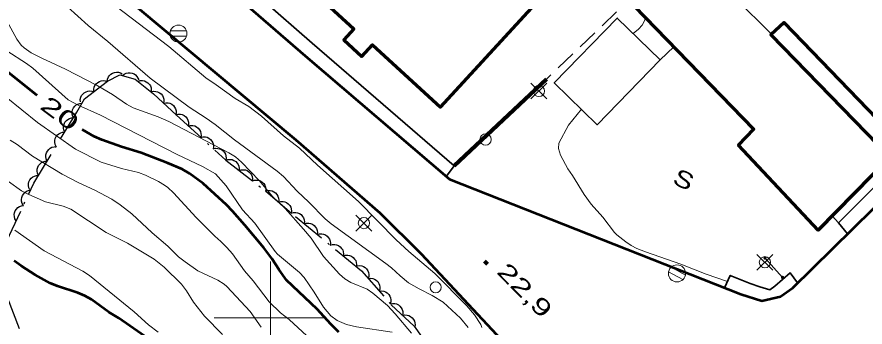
# Model space of a CAD drawing. Extents: x 356765 to 358572, y 5103174 to 5104650.
# Drawn here: x 357777.4 to 357853, y 5103499.2 to 5103526.8 of the extents above; entities that cross this region are included whole.
import ezdxf
from ezdxf.enums import TextEntityAlignment as Align

# ---------------------------------------------------------------- set-up
doc = ezdxf.new("R2010")
doc.units = 0
doc.header["$LTSCALE"] = 0.6
doc.linetypes.add('DOT_DASHED', pattern=[7.7, 5, -1.2, 0.3, -1.2])
doc.linetypes.add('MEDIUM_DASHED', pattern=[4.5, 3, -1.5])
for name, color, linetype, lineweight in [('1', 7, 'Continuous', 53), ('2', 7, 'Continuous', 13), ('21', 7, 'Continuous', 53), ('22', 7, 'Continuous', 35), ('3', 7, 'Continuous', 140), ('31', 7, 'Continuous', 70), ('36', 7, 'Continuous', 13), ('37', 7, 'Continuous', 13), ('44', 7, 'Continuous', 25), ('52', 7, 'Continuous', 13), ('61', 7, 'Continuous', 13)]:
    doc.layers.add(name, color=color, linetype=linetype, lineweight=lineweight)

msp = doc.modelspace()

# ---------------------------------------------------------------- linework, layer by layer
at = {"layer": '1'}
for points in [[(357779.24, 5103519.76), (357776.67, 5103521.83)], [(357806.11, 5103498.71), (357805.39, 5103499.42), (357804.16, 5103500.76), (357801.44, 5103503.34), (357800.78, 5103504.26), (357800.14, 5103505.26), (357799.43, 5103506.22), (357797.73, 5103508.25), (357796.63, 5103509.48), (357796.09, 5103510.03), (357794.01, 5103511.93), (357792.81, 5103512.83), (357792.15, 5103513.21), (357790.87, 5103513.76), (357788.49, 5103514.66), (357786.73, 5103515.2), (357784.98, 5103515.82), (357784.32, 5103516.13), (357783.23, 5103516.76)], [(357789.15, 5103498.13), (357786.49, 5103499.96), (357785.61, 5103500.51), (357784.07, 5103501.61), (357783.47, 5103501.95), (357782.84, 5103502.22), (357781.03, 5103502.8), (357780.39, 5103503.09), (357779.06, 5103503.83), (357777.81, 5103504.62), (357777.18, 5103505.05)]]:
    msp.add_lwpolyline(points, dxfattribs=at)
at = {"layer": '2'}
for points in [[(357780.08, 5103529.36), (357783.77, 5103526.01), (357785.53, 5103524.57), (357789.28, 5103521.3), (357792.76, 5103518.72), (357794.28, 5103517.76), (357795.09, 5103517.18), (357796.81, 5103515.83), (357800.62, 5103513.03), (357801.18, 5103512.55), (357802.4, 5103511.26), (357803.44, 5103510.29), (357804.87, 5103508.8), (357805.42, 5103508.34), (357810.27, 5103504.84), (357810.8, 5103504.43), (357811.55, 5103503.72), (357812.3, 5103503.11), (357813.25, 5103502.57), (357814.42, 5103501.99), (357815.39, 5103501.38), (357816.94, 5103499.97), (357817.63, 5103499.13)], [(357818.83, 5103499.13), (357818.74, 5103499.4), (357818.17, 5103500.25), (357817.49, 5103501.07), (357814.64, 5103503.94), (357812.34, 5103505.88), (357811.2, 5103506.92), (357807.86, 5103510.34), (357804.2, 5103513.58), (357802.59, 5103515.08), (357801.17, 5103516.19), (357799.21, 5103517.92), (357798.08, 5103518.79), (357796.86, 5103519.51), (357795.18, 5103520.73), (357794.26, 5103521.33), (357790.95, 5103524.13), (357786.25, 5103527.72)], [(357812.58, 5103498.62), (357811.12, 5103500.34), (357810.42, 5103501.09), (357809.12, 5103502.18), (357808.62, 5103502.53), (357807.16, 5103503.13), (357806.63, 5103503.46), (357806.16, 5103503.88), (357804.73, 5103505.46), (357803.62, 5103507.08), (357802.95, 5103507.88), (357801.31, 5103509.71), (357800.19, 5103510.79), (357799.02, 5103512.19), (357797.43, 5103513.83), (357796.9, 5103514.3), (357796.31, 5103514.66), (357790.97, 5103517.46), (357790.01, 5103517.88), (357787.77, 5103518.68), (357787.19, 5103519.01), (357785.95, 5103519.86), (357784.57, 5103520.67), (357781.75, 5103522.11), (357779.65, 5103523.09), (357778.71, 5103523.58), (357778.06, 5103524.01), (357777.81, 5103524.25), (357777.43, 5103524.78), (357776.71, 5103526.09)], [(357832.32, 5103525.28), (357832.79, 5103525.67), (357833.1, 5103526.03), (357833.32, 5103526.42), (357833.41, 5103526.71)], [(357810.86, 5103498.71), (357807.67, 5103499.18), (357806.79, 5103499.4), (357805.94, 5103499.76), (357805.38, 5103500.18), (357804.74, 5103500.94), (357803.91, 5103502.29), (357803, 5103503.57), (357802.6, 5103504.01), (357800.63, 5103505.67), (357800.42, 5103505.9), (357798.61, 5103508.42), (357797.53, 5103509.61), (357796.05, 5103511.74), (357795.12, 5103512.79), (357793.97, 5103513.46), (357791.69, 5103514.51), (357784.88, 5103518.03), (357782.87, 5103518.91), (357782, 5103519.38), (357778.83, 5103522.21), (357778.29, 5103522.61), (357776.53, 5103523.73)], [(357804.4, 5103497.32), (357801.67, 5103499.83), (357800.91, 5103500.45), (357799.9, 5103501.42), (357798.46, 5103503.28), (357797.7, 5103504.16), (357796.62, 5103505.68), (357796.11, 5103506.26), (357795.59, 5103506.79), (357795.04, 5103507.26), (357793.4, 5103508.91), (357791.37, 5103511.11), (357790.87, 5103511.59), (357790.58, 5103511.8), (357790.04, 5103512.12), (357788.89, 5103512.69), (357788.25, 5103512.91), (357786.73, 5103513.28), (357784.92, 5103513.84), (357782.65, 5103515), (357779.27, 5103517.38), (357776.46, 5103519.63)], [(357840.71, 5103503.23), (357838.81, 5103503.88), (357836.56, 5103504.76), (357833.4, 5103505.86), (357832.63, 5103506.17), (357832.13, 5103506.43), (357831.65, 5103506.75), (357830.87, 5103507.38), (357830.66, 5103507.59), (357829.61, 5103508.94), (357828.58, 5103510.09), (357827.96, 5103510.95), (357826.91, 5103512.65), (357826.48, 5103513.24), (357825.84, 5103514.45), (357825.67, 5103515.05), (357825.68, 5103515.53), (357826.56, 5103517.13), (357827.7, 5103518.55)], [(357799.17, 5103499.15), (357798.19, 5103500.55), (357796.13, 5103502.79), (357795.89, 5103503), (357795.31, 5103503.34), (357793.55, 5103504.17), (357792.4, 5103504.96), (357791.82, 5103505.42), (357790.87, 5103506.36), (357789.48, 5103507.54), (357787.67, 5103509.23), (357786.63, 5103510.04), (357785.88, 5103510.54), (357784.38, 5103511.36), (357782.95, 5103512.01), (357781.45, 5103512.76), (357778.81, 5103514.38), (357777.44, 5103515.4), (357776.83, 5103515.79)], [(357795.73, 5103498.51), (357794.14, 5103500.13), (357793.14, 5103501.38), (357792.53, 5103502.38), (357792.08, 5103502.98), (357790.55, 5103504.49), (357789.65, 5103505.21), (357787.28, 5103506.63), (357785.39, 5103507.59), (357782.24, 5103509.66), (357781.56, 5103509.92), (357779.97, 5103510.32), (357778.5, 5103510.95), (357777.84, 5103511.29), (357776.67, 5103512.13)], [(357790.01, 5103498.72), (357789.15, 5103499.38), (357787.87, 5103500.53), (357783.88, 5103503.76), (357783.29, 5103504.13), (357779.85, 5103505.94), (357777.23, 5103507.79)]]:
    msp.add_lwpolyline(points, dxfattribs=at)
at = {"layer": '21'}
for points in [[(357609.42, 5103694), (357620.2, 5103685.76), (357630.29, 5103677.74), (357638.22, 5103670.75), (357649.79, 5103660.22), (357666.81, 5103644.4), (357691.49, 5103621.57), (357705.7, 5103608.53), (357720.27, 5103594.97), (357725.87, 5103589.74), (357737.61, 5103580.01), (357753.29, 5103566.65), (357772.09, 5103550.34), (357790.98, 5103533.8), (357803.11, 5103523.29), (357815.96, 5103512.34), (357841.89, 5103502.09), (357843.77, 5103501.5), (357845.45, 5103501.88), (357846.53, 5103502.66), (357866.19, 5103521.97)], [(357727.18, 5103579.66), (357739.94, 5103568.96), (357748.99, 5103561.16), (357753.23, 5103557.51), (357769.06, 5103543.9), (357785.67, 5103529.71), (357802.28, 5103515.82), (357809.74, 5103509.32), (357813.44, 5103505.69), (357820.55, 5103498.05), (357824.21, 5103492.98), (357826.16, 5103489.76), (357827.75, 5103486.04), (357828.17, 5103484.17), (357828.46, 5103482.71), (357828.59, 5103481), (357828.35, 5103479.87), (357827.72, 5103478.51), (357826.39, 5103476.07), (357811.09, 5103450.11), (357800.54, 5103432.03), (357790.27, 5103414.46), (357780.85, 5103398.59), (357773.84, 5103386.53)]]:
    msp.add_lwpolyline(points, dxfattribs=at)
at = {"layer": '22'}
for points in [[(357659.7, 5103652.78), (357665.41, 5103647.53), (357669.64, 5103643.66), (357670.81, 5103642.56), (357696.61, 5103618.59), (357708.41, 5103607.76), (357715.96, 5103600.61), (357724.74, 5103592.51), (357730.9, 5103587.2), (357739.74, 5103579.8), (357753.98, 5103567.42), (357773.1, 5103551.11), (357784.52, 5103541.16), (357787.76, 5103538.34), (357790.44, 5103536.01), (357803.72, 5103524.43), (357816.37, 5103513.51), (357815.68, 5103512.58)], [(357851.41, 5103507.46), (357850.59, 5103508.44), (357865.78, 5103523.57), (357866.7, 5103522.49)], [(357840.44, 5103502.66), (357840.96, 5103503.76), (357842.72, 5103503.05), (357843.59, 5103502.74), (357844.48, 5103502.49), (357844.94, 5103502.8), (357846.31, 5103503.99), (357846.95, 5103503.1)]]:
    msp.add_lwpolyline(points, dxfattribs=at)
at = {"layer": '3'}
msp.add_line((357819.07, 5103505.04), (357819.35, 5103504.76), dxfattribs=at)
at = {"layer": '31', "lineweight": 13}
msp.add_line((357844.64, 5103525.23), (357837.35, 5103532.46), dxfattribs=at)
at = {"layer": '31'}
for points in [[(357849.05, 5103540.66), (357864, 5103525.22), (357855.78, 5103517.34), (357854.76, 5103518.38), (357854.06, 5103517.7), (357845.77, 5103526.26), (357844.58, 5103525.18), (357855.16, 5103514.29), (357848.78, 5103507.8), (357841.68, 5103515.34), (357843.05, 5103516.78), (357832.44, 5103527.71), (357838.53, 5103533.68), (357840.18, 5103532), (357849.05, 5103540.66)], [(357813.04, 5103537.41), (357804.63, 5103528.26), (357807.43, 5103525.69), (357806.54, 5103524.73), (357808.16, 5103523.25), (357809.1, 5103524.27), (357815.15, 5103518.72), (357824.63, 5103529.04), (357823.32, 5103530.24), (357822.19, 5103529.01), (357813.04, 5103537.41)]]:
    msp.add_lwpolyline(points, close=True, dxfattribs=at)
at = {"layer": '31', "lineweight": 35}
msp.add_lwpolyline([(357834.73, 5103522.93), (357829.12, 5103517.17), (357825.29, 5103520.91), (357830.9, 5103526.66), (357834.73, 5103522.93)], close=True, dxfattribs=at)
at = {"layer": '36'}
for p, q in [((357792.53, 5103525.51), (357791.08, 5103525.51)), ((357791.08, 5103525.05), (357792.53, 5103525.05)), ((357824.62, 5103519.46), (357823.21, 5103520.87)), ((357823.21, 5103519.46), (357824.62, 5103520.87)), ((357809.03, 5103507.71), (357807.62, 5103509.12)), ((357807.62, 5103507.71), (357809.03, 5103509.12)), ((357844.75, 5103504.23), (357843.34, 5103505.64)), ((357843.34, 5103504.23), (357844.75, 5103505.64)), ((357836.96, 5103503.8), (357835.69, 5103504.49)), ((357835.47, 5103504.09), (357836.74, 5103503.4))]:
    msp.add_line(p, q, dxfattribs=at)
at = {"layer": '36', "lineweight": 35}
msp.add_line((357844.06, 5103505.31), (357845.62, 5103503.58), dxfattribs=at)
at = {"layer": '36'}
for centre, radius in [((357791.8119, 5103525.2785), 0.7588), ((357823.9168, 5103520.1674), 0.5), ((357819.1638, 5103515.8571), 0.5), ((357808.3268, 5103508.4174), 0.5), ((357844.0468, 5103504.9374), 0.5), ((357836.2171, 5103503.9447), 0.7588), ((357814.7238, 5103502.7071), 0.5)]:
    msp.add_circle(centre, radius, dxfattribs=at)
at = {"layer": '36', "lineweight": 35}
for centre in [(357844.0584, 5103505.3068), (357845.6183, 5103503.5769)]:
    msp.add_circle(centre, 0.0776, dxfattribs=at)
at = {"layer": '37', "lineweight": 90}
msp.add_line((357816.37, 5103513.51), (357824.59, 5103521.22), dxfattribs=at)
at = {"layer": '44', "linetype": 'DOT_DASHED'}
for points in [[(357776.49, 5103506.77), (357778.92, 5103511.96), (357782.77, 5103518.29), (357783.44, 5103519.47), (357785.5, 5103521.04), (357786.6, 5103521.6), (357787.96, 5103521.23), (357789.58, 5103519.93), (357791.64, 5103518.01), (357796.04, 5103514.01), (357799.59, 5103511.26), (357802.23, 5103509), (357808.13, 5103504.17), (357810.75, 5103501.16), (357812.8, 5103499.24), (357815.68, 5103495.3)], [(357777.65, 5103499), (357775.81, 5103503.79)]]:
    msp.add_lwpolyline(points, dxfattribs=at)
at = {"layer": '44'}
for points in [[(357785.47, 5103521.02), (357785.49, 5103521.23), (357785.58, 5103521.42), (357785.66, 5103521.56), (357785.79, 5103521.67), (357785.95, 5103521.77), (357786.13, 5103521.83), (357786.29, 5103521.86), (357786.47, 5103521.84), (357786.65, 5103521.79), (357786.8, 5103521.7)], [(357786.82, 5103521.54), (357786.98, 5103521.68), (357787.17, 5103521.76), (357787.32, 5103521.8), (357787.5, 5103521.8), (357787.68, 5103521.77), (357787.86, 5103521.69), (357788, 5103521.61), (357788.11, 5103521.47), (357788.21, 5103521.32), (357788.27, 5103521.15)], [(357784.28, 5103520.11), (357784.27, 5103520.32), (357784.31, 5103520.52), (357784.37, 5103520.67), (357784.48, 5103520.81), (357784.62, 5103520.93), (357784.79, 5103521.02), (357784.94, 5103521.08), (357785.12, 5103521.09), (357785.3, 5103521.08), (357785.47, 5103521.02)], [(357788.21, 5103521.03), (357788.41, 5103521.09), (357788.61, 5103521.09), (357788.78, 5103521.07), (357788.94, 5103521), (357789.09, 5103520.9), (357789.22, 5103520.75), (357789.31, 5103520.62), (357789.37, 5103520.45), (357789.39, 5103520.27), (357789.38, 5103520.09)], [(357783.09, 5103519.2), (357783.07, 5103519.41), (357783.12, 5103519.61), (357783.18, 5103519.76), (357783.29, 5103519.9), (357783.43, 5103520.02), (357783.6, 5103520.11), (357783.75, 5103520.17), (357783.92, 5103520.18), (357784.11, 5103520.17), (357784.28, 5103520.11)], [(357789.39, 5103520.11), (357789.6, 5103520.15), (357789.8, 5103520.14), (357789.96, 5103520.1), (357790.12, 5103520.02), (357790.26, 5103519.91), (357790.38, 5103519.76), (357790.46, 5103519.62), (357790.5, 5103519.45), (357790.52, 5103519.26), (357790.49, 5103519.08)], [(357782.48, 5103517.78), (357782.39, 5103517.97), (357782.35, 5103518.17), (357782.35, 5103518.33), (357782.39, 5103518.5), (357782.47, 5103518.67), (357782.59, 5103518.82), (357782.71, 5103518.93), (357782.86, 5103519.01), (357783.04, 5103519.07), (357783.22, 5103519.08)], [(357790.49, 5103519.08), (357790.69, 5103519.13), (357790.9, 5103519.12), (357791.06, 5103519.08), (357791.21, 5103519), (357791.36, 5103518.89), (357791.47, 5103518.73), (357791.56, 5103518.59), (357791.6, 5103518.42), (357791.61, 5103518.24), (357791.59, 5103518.06)], [(357781.68, 5103516.51), (357781.6, 5103516.7), (357781.57, 5103516.9), (357781.57, 5103517.06), (357781.62, 5103517.23), (357781.7, 5103517.4), (357781.83, 5103517.54), (357781.95, 5103517.65), (357782.11, 5103517.73), (357782.28, 5103517.78), (357782.46, 5103517.79)], [(357791.59, 5103518.06), (357791.79, 5103518.11), (357791.99, 5103518.1), (357792.15, 5103518.07), (357792.31, 5103517.98), (357792.46, 5103517.87), (357792.58, 5103517.72), (357792.66, 5103517.58), (357792.71, 5103517.41), (357792.72, 5103517.23), (357792.7, 5103517.05)], [(357792.7, 5103517.05), (357792.9, 5103517.1), (357793.1, 5103517.09), (357793.26, 5103517.06), (357793.42, 5103516.98), (357793.57, 5103516.86), (357793.69, 5103516.71), (357793.77, 5103516.57), (357793.82, 5103516.4), (357793.83, 5103516.22), (357793.81, 5103516.04)], [(357780.91, 5103515.22), (357780.82, 5103515.41), (357780.79, 5103515.62), (357780.79, 5103515.78), (357780.84, 5103515.95), (357780.92, 5103516.11), (357781.05, 5103516.26), (357781.17, 5103516.37), (357781.33, 5103516.45), (357781.5, 5103516.5), (357781.68, 5103516.51)], [(357793.81, 5103516.04), (357794.01, 5103516.09), (357794.21, 5103516.08), (357794.37, 5103516.05), (357794.53, 5103515.97), (357794.68, 5103515.85), (357794.8, 5103515.7), (357794.88, 5103515.57), (357794.93, 5103515.39), (357794.94, 5103515.21), (357794.92, 5103515.03)], [(357780.13, 5103513.94), (357780.04, 5103514.13), (357780.01, 5103514.33), (357780.01, 5103514.5), (357780.06, 5103514.67), (357780.14, 5103514.83), (357780.27, 5103514.98), (357780.39, 5103515.09), (357780.55, 5103515.16), (357780.73, 5103515.21), (357780.91, 5103515.22)], [(357794.92, 5103515.03), (357795.12, 5103515.08), (357795.32, 5103515.07), (357795.48, 5103515.04), (357795.64, 5103514.96), (357795.79, 5103514.85), (357795.91, 5103514.69), (357795.99, 5103514.56), (357796.04, 5103514.39), (357796.05, 5103514.2), (357796.03, 5103514.02)], [(357796.02, 5103514.02), (357796.22, 5103514.09), (357796.43, 5103514.09), (357796.59, 5103514.07), (357796.75, 5103514), (357796.91, 5103513.9), (357797.04, 5103513.76), (357797.13, 5103513.63), (357797.19, 5103513.47), (357797.22, 5103513.28), (357797.21, 5103513.1)], [(357779.35, 5103512.66), (357779.26, 5103512.85), (357779.23, 5103513.05), (357779.23, 5103513.22), (357779.28, 5103513.39), (357779.36, 5103513.55), (357779.49, 5103513.7), (357779.61, 5103513.81), (357779.77, 5103513.88), (357779.95, 5103513.93), (357780.13, 5103513.94)], [(357778.57, 5103511.38), (357778.48, 5103511.57), (357778.45, 5103511.77), (357778.45, 5103511.94), (357778.5, 5103512.1), (357778.58, 5103512.27), (357778.71, 5103512.41), (357778.83, 5103512.53), (357778.99, 5103512.6), (357779.17, 5103512.65), (357779.35, 5103512.66)], [(357797.21, 5103513.1), (357797.41, 5103513.17), (357797.61, 5103513.17), (357797.78, 5103513.15), (357797.94, 5103513.09), (357798.09, 5103512.99), (357798.22, 5103512.84), (357798.32, 5103512.71), (357798.38, 5103512.55), (357798.41, 5103512.36), (357798.4, 5103512.18)], [(357798.4, 5103512.18), (357798.59, 5103512.25), (357798.8, 5103512.25), (357798.96, 5103512.24), (357799.12, 5103512.17), (357799.28, 5103512.07), (357799.41, 5103511.93), (357799.51, 5103511.8), (357799.56, 5103511.63), (357799.59, 5103511.45), (357799.58, 5103511.27)], [(357778, 5103509.99), (357777.89, 5103510.17), (357777.84, 5103510.36), (357777.82, 5103510.53), (357777.85, 5103510.7), (357777.92, 5103510.87), (357778.03, 5103511.03), (357778.13, 5103511.15), (357778.28, 5103511.25), (357778.45, 5103511.32), (357778.63, 5103511.34)], [(357799.58, 5103511.27), (357799.78, 5103511.32), (357799.99, 5103511.32), (357800.15, 5103511.29), (357800.31, 5103511.21), (357800.46, 5103511.11), (357800.58, 5103510.96), (357800.67, 5103510.82), (357800.72, 5103510.65), (357800.74, 5103510.47), (357800.72, 5103510.29)], [(357800.72, 5103510.29), (357800.92, 5103510.35), (357801.13, 5103510.34), (357801.29, 5103510.31), (357801.45, 5103510.24), (357801.6, 5103510.13), (357801.72, 5103509.98), (357801.81, 5103509.85), (357801.86, 5103509.68), (357801.88, 5103509.49), (357801.86, 5103509.32)], [(357777.36, 5103508.63), (357777.25, 5103508.81), (357777.2, 5103509), (357777.19, 5103509.17), (357777.22, 5103509.34), (357777.28, 5103509.51), (357777.39, 5103509.67), (357777.5, 5103509.8), (357777.65, 5103509.89), (357777.82, 5103509.96), (357778, 5103509.99)], [(357801.85, 5103509.31), (357802.05, 5103509.37), (357802.26, 5103509.37), (357802.42, 5103509.34), (357802.58, 5103509.27), (357802.73, 5103509.17), (357802.86, 5103509.02), (357802.95, 5103508.89), (357803.01, 5103508.72), (357803.03, 5103508.54), (357803.02, 5103508.36)], [(357803.02, 5103508.36), (357803.22, 5103508.42), (357803.42, 5103508.42), (357803.58, 5103508.39), (357803.74, 5103508.32), (357803.9, 5103508.22), (357804.02, 5103508.07), (357804.11, 5103507.94), (357804.17, 5103507.77), (357804.19, 5103507.59), (357804.18, 5103507.41)], [(357804.18, 5103507.41), (357804.38, 5103507.47), (357804.58, 5103507.47), (357804.74, 5103507.44), (357804.9, 5103507.37), (357805.06, 5103507.27), (357805.18, 5103507.12), (357805.28, 5103506.99), (357805.33, 5103506.82), (357805.35, 5103506.64), (357805.34, 5103506.46)], [(357805.34, 5103506.46), (357805.54, 5103506.52), (357805.74, 5103506.52), (357805.9, 5103506.49), (357806.06, 5103506.42), (357806.22, 5103506.32), (357806.34, 5103506.17), (357806.44, 5103506.04), (357806.49, 5103505.87), (357806.51, 5103505.69), (357806.5, 5103505.51)], [(357806.5, 5103505.51), (357806.7, 5103505.57), (357806.9, 5103505.57), (357807.06, 5103505.54), (357807.22, 5103505.47), (357807.38, 5103505.37), (357807.5, 5103505.22), (357807.6, 5103505.09), (357807.65, 5103504.92), (357807.67, 5103504.74), (357807.66, 5103504.56)], [(357807.73, 5103504.63), (357807.94, 5103504.66), (357808.14, 5103504.62), (357808.29, 5103504.57), (357808.44, 5103504.47), (357808.57, 5103504.34), (357808.67, 5103504.18), (357808.74, 5103504.03), (357808.77, 5103503.86), (357808.76, 5103503.67), (357808.71, 5103503.5)], [(357808.71, 5103503.5), (357808.92, 5103503.52), (357809.12, 5103503.49), (357809.28, 5103503.44), (357809.43, 5103503.34), (357809.56, 5103503.21), (357809.66, 5103503.05), (357809.73, 5103502.9), (357809.75, 5103502.73), (357809.75, 5103502.54), (357809.7, 5103502.37)], [(357809.7, 5103502.37), (357809.91, 5103502.39), (357810.11, 5103502.36), (357810.26, 5103502.31), (357810.41, 5103502.21), (357810.54, 5103502.08), (357810.64, 5103501.92), (357810.71, 5103501.77), (357810.74, 5103501.6), (357810.73, 5103501.41), (357810.68, 5103501.24)], [(357810.68, 5103501.23), (357810.88, 5103501.27), (357811.08, 5103501.26), (357811.24, 5103501.23), (357811.4, 5103501.14), (357811.54, 5103501.03), (357811.66, 5103500.88), (357811.75, 5103500.74), (357811.79, 5103500.57), (357811.8, 5103500.38), (357811.77, 5103500.2)], [(357811.77, 5103500.2), (357811.98, 5103500.25), (357812.18, 5103500.23), (357812.34, 5103500.2), (357812.49, 5103500.12), (357812.64, 5103500), (357812.76, 5103499.85), (357812.84, 5103499.71), (357812.88, 5103499.54), (357812.89, 5103499.36), (357812.87, 5103499.18)]]:
    msp.add_lwpolyline(points, dxfattribs=at)
at = {"layer": '52'}
for p, q in [((357835.94, 5103524.11), (357834.73, 5103522.93)), ((357850.59, 5103508.44), (357850.03, 5103509.07))]:
    msp.add_line(p, q, dxfattribs=at)
at = {"layer": '52', "linetype": 'MEDIUM_DASHED'}
msp.add_lwpolyline([(357806.3, 5103542.55), (357818.56, 5103554.3), (357838.63, 5103534.69), (357824.59, 5103521.22)], dxfattribs=at)
at = {"layer": '61'}
for p, q in [((357800, 5103495), (357800, 5103505)), ((357795, 5103500), (357805, 5103500))]:
    msp.add_line(p, q, dxfattribs=at)

# ---------------------------------------------------------------- texts
at = {"layer": '1', "width": 1.6}
msp.add_text('20', height=1.5, rotation=323.366, dxfattribs=at).set_placement((357780.8075, 5103517.5885), align=Align.CENTER)
at = {"layer": '3', "width": 1.5}
msp.add_text('22,9   ', height=1.5, rotation=314.619, dxfattribs=at).set_placement((357820.08, 5103504.01))
at = {"layer": '52', "width": 1.3}
msp.add_text('S', height=1.5, rotation=334.69, dxfattribs=at).set_placement((357835.71, 5103511.99))

doc.saveas('drawing.dxf')
